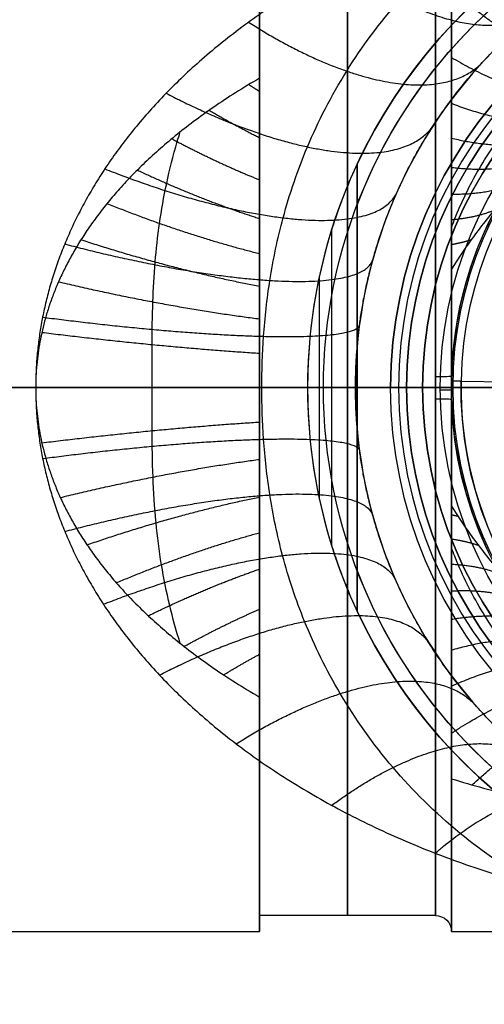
# Model space of a CAD drawing. Header units: centimetres. Extents: x -11 to 25.4, y -15 to 20.7.
# Tile 896 of 1056: x 4.9 to 6.4, y -1.9 to 1.1. Entities that reach past the tile are written whole.
import ezdxf

# ---------------------------------------------------------------- set-up
doc = ezdxf.new("R2010")
doc.units = ezdxf.units.CM
doc.layers.add('Default', color=7, linetype='Continuous', true_color=0x000000)

msp = doc.modelspace()

# ---------------------------------------------------------------- linework, layer by layer
at = {"layer": 'Default'}
for p, q in [((6.3, -0.7582, -1.7907), (6.3, 0.7582, -1.7907)), ((6.005, -0.6982, -4.415), (6.005, 0.6982, -4.415)), ((5.8875, -0.3498, -3.8), (5.8875, 0.3498, -3.8)), ((4.225, 0, -4.95), (6.005, 0, -4.95)), ((4.225, 0, -5), (6.11, 0, -5)), ((5.7, 0, -1.8957), (5.7, 0, -1.65)), ((5.7, 0, 1.65), (5.7, 0, 1.7)), ((6.005, 0, -4.95), (6.005, 0, -3.88)), ((6.16, 0, -5.4), (6.21, 0, -5.4)), ((6.3, 0, 1.7), (6.8, 0, 1.7)), ((6.675, 0, -2.4), (6.3, 0, -2.4)), ((6.4801, 0.0172, -4.1), (6.3302, 0.0197, -4.1)), ((5.85, 0, -3.5), (5.85, 0, -3.8)), ((5.925, 0, -3.8), (5.85, 0, -3.8)), ((5.9, 0, -3.45), (6.405, 0, -3.45)), ((6, 0, -3.3), (6.49, 0, -3.3)), ((6.11, 0, -4.95), (6.135, 0, -4.95)), ((6.16, 0, -5.4), (6.16, 0, -5.05)), ((6.21, 0, -5.4), (6.21, 0, -5.05)), ((6.3, 0, -1.7), (6.3, 0, -2.4)), ((6.305, 0, -3.75), (6.33, 0, -3.75)), ((5.7, -1.6972, -0.0978), (5.7, -1.6471, -0.0978)), ((6.25, -1.65), (5.7, -1.65)), ((4.9, -1.7), (5.7, -1.7)), ((6.3, -1.7), (6.8, -1.7))]:
    msp.add_line(p, q, dxfattribs=at)
for centre, radius, start, end in [((7.5, 0, -5.15), 3.475, 90, 270), ((7.5, 0, -7.45), 3.475, 90, 270), ((7.5, 0, -6.3), 3.475, 90, 270), ((7.5, 0, -6.3), 3.425, 90, 270), ((7.5, 0, -4.95), 3.275, 90, 270), ((7.5, 0, -3.5), 1.65, 0, 180), ((7.5, 0, -3.3), 1.5, 0, 180), ((7.5, 0, -5), 1.39, 90, 180), ((7.5, 0, -4.95), 1.39, 90, 180), ((7.5, 0, -4.95), 1.365, 360, 180), ((7.5, 0, -5.4), 1.34, 90, 270), ((7.5, 0, -5.225), 1.34, 90, 270), ((7.5, 0, -5.225), 1.29, 90, 270), ((7.5, 0, -3.78), 1.2, 359.0364, 179.0364), ((7.5, 0, -4.07), 1.2, 359.0364, 179.0364), ((7.5, 0, -3.75), 1.17, 359.0364, 179.0364), ((7.5, 0, -4.1), 1.17, 359.0364, 179.0364), ((7.5, 0, -3.8), 1.65, 162.6586, 180), ((7.5, 0, -3.8), 1.65, 180, 197.3414), ((7.5, 0, -3.78), 1.2, 179.0364, 359.0364), ((7.5, 0, -3.75), 1.17, 179.0364, 359.0364), ((7.5, 0, -3.5), 1.65, 180, 360), ((7.5, 0, -3.3), 1.5, 180, 0), ((7.5, 0, -4.95), 1.365, 180, 360), ((7.5, 0, -4.95), 3.275, 192.8571, 270), ((7.5, 0, -5), 3.275, 192.8571, 270)]:
    msp.add_arc(centre, radius, start, end, dxfattribs=at)
at = {"layer": 'Default', "extrusion": (0, 0, -1)}
for centre, radius, start, end in [((-7.5, 0, 7.45), 3.425, 270, 90), ((-7.5, 0, 5.15), 3.425, 270, 90), ((-7.5, 0, 5), 3.275, 270, 90), ((-7.5, 0, 4.2), 1.65, 25.0335, 154.9665), ((-7.5, 0, 3.45), 1.6, 0, 180), ((-7.5, 0, 4.95), 1.6, 20.8726, 159.1274), ((-7.5, 0, 5), 1.39, 270, 90), ((-7.5, 0, 4.95), 1.39, 270, 90), ((-7.5, 0, 5.05), 1.34, 270, 90), ((-7.5, 0, 5.4), 1.29, 270, 90), ((-7.5, 0, 5.05), 1.29, 270, 90), ((-7.5, 0, 4.82), 1.235, 0, 180), ((-7.5, 0, 3.79), 1.235, 0, 180), ((-7.5, 0, 4.305), 1.235, 0, 180), ((-7.5, 0, 3.925), 1.2, 0.9636, 180.9636), ((-7.5, 0, 3.75), 1.195, 0, 180), ((-7.5, 0, 4.07), 1.2, 180.9636, 0.9636), ((-7.5, 0, 3.925), 1.2, 180.9636, 0.9636), ((-7.5, 0, 4.1), 1.17, 180.9636, 0.9636), ((-7.5, 0, 3.45), 1.6, 180, 0), ((-7.5, 0, 4.82), 1.235, 180, 0), ((-7.5, 0, 3.79), 1.235, 180, 0), ((-7.5, 0, 4.305), 1.235, 180, 0), ((-7.5, 0, 3.75), 1.195, 180, 0), ((-7.5, 0, 4.95), 1.6, 200.8726, 339.1274), ((-7.5, 0, 4.2), 1.65, 205.0335, 334.9665)]:
    msp.add_arc(centre, radius, start, end, dxfattribs=at)
at = {"layer": 'Default', "extrusion": (-1, 0, 0)}
for centre, radius, start, end in [((0, 0, -5.7), 1.7, 90, 235.3307), ((0, 0, -5.975), 1.65, 90, 270), ((0, 0, -6.25), 1.65, 90, 270), ((0, 0, -5.975), 1.65, 270, 90), ((0, 0, -6.25), 1.65, 270, 90), ((0, 0, -5.7), 1.7, 304.6686, 90), ((0, 0, -6.3), 1.7, 270, 315.9776), ((0, 0, -6.3), 1.7, 270.0708, 89.7816)]:
    msp.add_arc(centre, radius, start, end, dxfattribs=at)
at = {"layer": 'Default', "extrusion": (1, 0, 0)}
for centre, radius, start, end in [((0, 0, 6.3), 1.7, 315.9774, 90), ((0, 0, 5.7), 1.65, 270, 90), ((0, 0, 6.3), 1.7, 270, 315.9774), ((0, 0, 5.7), 1.65, 90, 270), ((0, 0, 6.3), 1.7, 90, 224.0224)]:
    msp.add_arc(centre, radius, start, end, dxfattribs=at)
at = {"layer": 'Default', "extrusion": (4.61555e-08, -1.60656e-08, 1)}
msp.add_arc((7.5, 0, -4.9), 1.65, 25.0335, 154.9665, dxfattribs=at)
at = {"layer": 'Default', "extrusion": (0, 0.999776, 0.021164)}
msp.add_arc((-6.25, -1.7), 0.05, 90, 180, dxfattribs=at)
at = {"layer": 'Default', "extrusion": (7.91182e-07, -1, 5.23418e-07)}
msp.add_arc((5, -3.05, 0), 1.35, 58.7671, 90, dxfattribs=at)
at = {"layer": 'Default', "extrusion": (1.03851e-07, -1, 1.03901e-07)}
msp.add_arc((5, -3.05, 0), 1, 360, 90, dxfattribs=at)
at = {"layer": 'Default', "extrusion": (0, 1, 0)}
for centre, radius, start, end in [((-5.925, -3.88), 0.08, 90, 180), ((-6.11, -5.05), 0.05, 90, 180), ((-6.11, -5.05), 0.1, 90, 180), ((-6.25, -1.7), 0.05, 90, 180), ((-6.25, 1.7), 0.05, 180, 270)]:
    msp.add_arc(centre, radius, start, end, dxfattribs=at)
at = {"layer": 'Default', "extrusion": (0, -1, 0)}
msp.add_arc((6.305, -3.79), 0.04, 90, 180, dxfattribs=at)
at = {"layer": 'Default', "extrusion": (0.006398, -0.99998, 0)}
msp.add_arc((6.3048, -3.79, 0.048), 0.04, 90, 180, dxfattribs=at)
at = {"layer": 'Default', "extrusion": (0, -0.999776, -0.021164)}
msp.add_arc((6.25, 1.7), 0.05, 270, 0, dxfattribs=at)
at = {"layer": 'Default', "extrusion": (4.6091e-08, 1.34296e-09, 1)}
msp.add_arc((7.5, 0, -4.9), 1.65, 205.0335, 334.9665, dxfattribs=at)
at = {"layer": 'Default', "extrusion": (0, 0.021164, -0.999776)}
msp.add_arc((-6.25, -1.7), 0.05, 90, 180, dxfattribs=at)
at = {"layer": 'Default'}
for points, degree in [([(10, 0, -2.05), (10, 0.0158, -2.05), (9.9993, 0.0476, -2.0496), (9.9963, 0.0953, -2.048), (9.9912, 0.1432, -2.0452), (9.9841, 0.1913, -2.0412), (9.9748, 0.2397, -2.0361), (9.9633, 0.2883, -2.0298), (9.9495, 0.3372, -2.0223), (9.9334, 0.3865, -2.0134), (9.9147, 0.4363, -2.0033), (9.8934, 0.4864, -1.9917), (9.8693, 0.5371, -1.9786), (9.8422, 0.5883, -1.964), (9.812, 0.64, -1.9478), (9.7786, 0.6922, -1.9299), (9.7417, 0.7447, -1.9102), (9.701, 0.7977, -1.8887), (9.6561, 0.8512, -1.8652), (9.6071, 0.9051, -1.8397), (9.5537, 0.9589, -1.8122), (9.4958, 1.0127, -1.7827), (9.433, 1.0663, -1.7512), (9.3653, 1.1196, -1.7177), (9.2923, 1.1723, -1.6822), (9.2142, 1.2239, -1.645), (9.1311, 1.2742, -1.6063), (9.0432, 1.3228, -1.5665), (8.9509, 1.3692, -1.5261), (8.8549, 1.4129, -1.4857), (8.7562, 1.4535, -1.446), (8.6558, 1.4907, -1.4075), (8.5544, 1.5242, -1.3712), (8.4533, 1.5539, -1.3373), (8.3536, 1.5799, -1.3064), (8.2555, 1.6023, -1.2789), (8.1595, 1.6212, -1.2547), (8.0657, 1.6372, -1.2338), (7.9741, 1.6502, -1.2163), (7.8846, 1.6607, -1.2019), (7.7969, 1.6687, -1.1907), (7.7109, 1.6746, -1.1824), (7.6261, 1.6785, -1.1769), (7.5421, 1.6804, -1.1742), (7.4584, 1.6804, -1.1742), (7.3744, 1.6785, -1.1769), (7.2896, 1.6747, -1.1823), (7.2036, 1.6688, -1.1907), (7.1159, 1.6607, -1.2019), (7.0264, 1.6503, -1.2162), (6.9348, 1.6372, -1.2337), (6.841, 1.6213, -1.2546), (6.7449, 1.6023, -1.2788), (6.6469, 1.58, -1.3063), (6.5471, 1.5541, -1.3372), (6.4461, 1.5243, -1.371), (6.3447, 1.4908, -1.4074), (6.2441, 1.4536, -1.4459), (6.1453, 1.4129, -1.4857), (6.0491, 1.3692, -1.5261), (5.9568, 1.3227, -1.5666), (5.869, 1.2742, -1.6063), (5.786, 1.224, -1.6449), (5.7079, 1.1724, -1.6821), (5.6348, 1.1196, -1.7177), (5.5668, 1.0662, -1.7513), (5.5039, 1.0125, -1.7829), (5.446, 0.9587, -1.8123), (5.3928, 0.9049, -1.8398), (5.3438, 0.8511, -1.8653), (5.299, 0.7976, -1.8888), (5.2583, 0.7447, -1.9102), (5.2214, 0.6922, -1.9299), (5.188, 0.64, -1.9478), (5.1578, 0.5883, -1.964), (5.1307, 0.5371, -1.9786), (5.1066, 0.4864, -1.9917), (5.0853, 0.4362, -2.0033), (5.0666, 0.3865, -2.0134), (5.0505, 0.3372, -2.0223), (5.0367, 0.2883, -2.0298), (5.0252, 0.2397, -2.0361), (5.0159, 0.1913, -2.0412), (5.0088, 0.1432, -2.0452), (5.0037, 0.0953, -2.048), (5.0007, 0.0476, -2.0496), (5, 0.0158, -2.05), (5, 0, -2.05)], 3), ([(6, 0, -3.05), (6, 0.0145, -3.05), (6.0004, 0.0436, -3.0494), (6.0023, 0.0875, -3.0468), (6.0056, 0.1315, -3.0424), (6.0101, 0.1757, -3.0362), (6.016, 0.2202, -3.0282), (6.0233, 0.2649, -3.0182), (6.0321, 0.31, -3.0062), (6.0425, 0.3556, -2.9922), (6.0545, 0.4017, -2.9759), (6.0683, 0.4483, -2.9574), (6.0839, 0.4955, -2.9365), (6.1015, 0.5433, -2.9129), (6.1214, 0.5919, -2.8865), (6.1435, 0.6409, -2.8573), (6.168, 0.6906, -2.825), (6.1953, 0.7409, -2.7894), (6.2255, 0.7917, -2.7503), (6.2587, 0.8429, -2.7077), (6.2952, 0.8944, -2.6615), (6.3352, 0.9459, -2.6117), (6.3787, 0.9971, -2.5582), (6.426, 1.048, -2.501), (6.4771, 1.098, -2.4408), (6.5316, 1.1463, -2.3783), (6.5889, 1.1924, -2.3144), (6.6487, 1.2358, -2.2502), (6.7097, 1.2756, -2.1875), (6.7705, 1.3113, -2.128), (6.8298, 1.3425, -2.0731), (6.8871, 1.3695, -2.0233), (6.9418, 1.3927, -1.9789), (6.9932, 1.4121, -1.9401), (7.0417, 1.4286, -1.9063), (7.0875, 1.4424, -1.8771), (7.1309, 1.4541, -1.8519), (7.1721, 1.4639, -1.8302), (7.2114, 1.4721, -1.8118), (7.2489, 1.479, -1.7962), (7.2852, 1.4847, -1.7831), (7.3203, 1.4893, -1.7723), (7.3544, 1.493, -1.7636), (7.3876, 1.4959, -1.7569), (7.4201, 1.498, -1.7519), (7.4524, 1.4994, -1.7487), (7.4843, 1.5, -1.7471), (7.5162, 1.5, -1.7471), (7.5481, 1.4993, -1.7487), (7.5803, 1.498, -1.752), (7.6129, 1.4959, -1.757), (7.6461, 1.493, -1.7638), (7.6803, 1.4893, -1.7725), (7.7154, 1.4846, -1.7833), (7.7516, 1.4789, -1.7964), (7.7893, 1.472, -1.8121), (7.8288, 1.4637, -1.8307), (7.8704, 1.4538, -1.8526), (7.9139, 1.442, -1.878), (7.9597, 1.4281, -1.9073), (8.0083, 1.4116, -1.9412), (8.0598, 1.392, -1.9801), (8.1145, 1.3688, -2.0246), (8.1717, 1.3417, -2.0745), (8.2308, 1.3105, -2.1292), (8.2913, 1.275, -2.1886), (8.3522, 1.2352, -2.2511), (8.4119, 1.1918, -2.3152), (8.4692, 1.1456, -2.3792), (8.5235, 1.0974, -2.4415), (8.5745, 1.0475, -2.5016), (8.6218, 0.9965, -2.5588), (8.6654, 0.9452, -2.6123), (8.7052, 0.8938, -2.6621), (8.7416, 0.8424, -2.7082), (8.7748, 0.7913, -2.7507), (8.8048, 0.7406, -2.7896), (8.832, 0.6904, -2.8251), (8.8566, 0.6408, -2.8573), (8.8787, 0.5918, -2.8865), (8.8985, 0.5433, -2.9129), (8.9161, 0.4955, -2.9364), (8.9317, 0.4483, -2.9574), (8.9455, 0.4017, -2.9759), (8.9575, 0.3556, -2.9922), (8.9679, 0.31, -3.0062), (8.9767, 0.2649, -3.0182), (8.984, 0.2202, -3.0282), (8.9899, 0.1757, -3.0362), (8.9944, 0.1315, -3.0424), (8.9977, 0.0875, -3.0468), (8.9996, 0.0436, -3.0494), (9, 0.0145, -3.05), (9, 0, -3.05)], 3), ([(5.7, 0.967, -1.3982), (5.674, 0.952, -1.4086), (5.6241, 0.9218, -1.4287), (5.5557, 0.8766, -1.4569), (5.493, 0.8314, -1.4831), (5.4355, 0.7865, -1.5074), (5.3829, 0.7417, -1.5299), (5.3351, 0.6976, -1.5505), (5.2918, 0.6539, -1.5694), (5.2525, 0.6109, -1.5866), (5.2171, 0.5686, -1.6023), (5.1852, 0.5269, -1.6165), (5.1565, 0.4859, -1.6293), (5.1309, 0.4456, -1.6407), (5.1081, 0.4059, -1.651), (5.0879, 0.3669, -1.6601), (5.0701, 0.3284, -1.6681), (5.0546, 0.2906, -1.6751), (5.0413, 0.2532, -1.6812), (5.03, 0.2164, -1.6863), (5.0206, 0.1799, -1.6906), (5.013, 0.1436, -1.6941), (5.0072, 0.1076, -1.6967), (5.0031, 0.0716, -1.6986), (5.0006, 0.0358, -1.6997), (5, 0.0119, -1.7), (5, 0, -1.7)], 3), ([(5.7, 0, -1.8957), (5.7, 0.0101, -1.8957), (5.7, 0.0302, -1.8952), (5.7, 0.0606, -1.8929), (5.7, 0.0907, -1.8891), (5.7, 0.1204, -1.8839), (5.7, 0.1501, -1.8774), (5.7, 0.1816, -1.8691), (5.7, 0.2165, -1.8583), (5.7, 0.2564, -1.8439), (5.7, 0.3018, -1.8251), (5.7, 0.353, -1.8012), (5.7, 0.4092, -1.7718), (5.7, 0.4678, -1.7383), (5.7, 0.5264, -1.7023), (5.7, 0.5822, -1.6662), (5.7, 0.6371, -1.6294), (5.7, 0.692, -1.5916), (5.7, 0.7466, -1.5533), (5.7, 0.8013, -1.5147), (5.7, 0.8561, -1.4758), (5.7, 0.9113, -1.437), (5.7, 0.9484, -1.4111), (5.7, 0.967, -1.3982)], 3), ([(6.005, 0.6982, -3.88), (6.005, 0.6982, -3.8787), (6.0049, 0.6981, -3.8762), (6.0047, 0.6975, -3.8725), (6.0042, 0.6965, -3.8687), (6.0036, 0.6952, -3.8649), (6.0027, 0.6933, -3.8609), (6.0016, 0.6909, -3.8568), (6.0002, 0.6878, -3.8525), (5.9984, 0.6839, -3.8481), (5.9963, 0.6792, -3.8436), (5.9937, 0.6734, -3.8389), (5.9906, 0.6665, -3.8341), (5.987, 0.6583, -3.8293), (5.9829, 0.6487, -3.8246), (5.9781, 0.6375, -3.82), (5.9727, 0.6244, -3.8156), (5.9666, 0.6093, -3.8115), (5.9598, 0.5919, -3.8078), (5.9522, 0.5719, -3.8046), (5.9439, 0.549, -3.8021), (5.9349, 0.5227, -3.8004), (5.9283, 0.5025, -3.8), (5.925, 0.4918, -3.8)], 3), ([(6.005, 0.6982, -4.9), (6.005, 0.6982, -4.39), (6.005, 0.6982, -3.88)], 2), ([(6.005, -0.6982, -3.88), (6.005, 0, -3.88), (6.005, 0.6982, -3.88)], 2), ([(6.005, 0.6982, -4.9), (6.005, 0.6837, -4.9061), (6.005, 0.6549, -4.918), (6.005, 0.6122, -4.9347), (6.005, 0.584, -4.945), (6.005, 0.5701, -4.95)], 3), ([(6.005, 0.5701, -4.95), (6.005, 0, -4.95), (6.005, -0.5701, -4.95)], 2), ([(5.925, 0.4918, -3.8), (5.925, 0, -3.8), (5.925, -0.4918, -3.8)], 2), ([(6.3, -0.3675, -2.4), (6.3, 0, -2.4), (6.3, 0.3675, -2.4)], 2), ([(-9.9, 0, 2.05), (0.8, 0, 2.05), (11.5, 0, 2.05)], 2), ([(5, 0, -1.7), (-0.175, 0, -1.7), (-5.35, 0, -1.7)], 2), ([(5, 0, -2.05), (0, 0, -2.05), (-5, 0, -2.05)], 2), ([(4.9, 0, 1.7), (5.3, 0, 1.7), (5.7, 0, 1.7)], 2), ([(5, 0, -2.05), (5, -0.0158, -2.05), (5.0007, -0.0476, -2.0496), (5.0037, -0.0953, -2.048), (5.0088, -0.1432, -2.0452), (5.0159, -0.1913, -2.0412), (5.0252, -0.2397, -2.0361), (5.0367, -0.2883, -2.0298), (5.0505, -0.3372, -2.0223), (5.0666, -0.3865, -2.0134), (5.0853, -0.4363, -2.0033), (5.1066, -0.4864, -1.9917), (5.1307, -0.5371, -1.9786), (5.1578, -0.5883, -1.964), (5.188, -0.64, -1.9478), (5.2214, -0.6922, -1.9299), (5.2583, -0.7447, -1.9102), (5.299, -0.7977, -1.8887), (5.3439, -0.8512, -1.8652), (5.3929, -0.9051, -1.8397), (5.4463, -0.9589, -1.8122), (5.5042, -1.0127, -1.7827), (5.567, -1.0663, -1.7512), (5.6347, -1.1196, -1.7177), (5.7077, -1.1723, -1.6822), (5.7858, -1.2239, -1.645), (5.8689, -1.2742, -1.6063), (5.9568, -1.3228, -1.5665), (6.0491, -1.3692, -1.5261), (6.1451, -1.4129, -1.4857), (6.2438, -1.4535, -1.446), (6.3443, -1.4907, -1.4075), (6.4456, -1.5242, -1.3712), (6.5467, -1.5539, -1.3373), (6.6464, -1.5799, -1.3064), (6.7445, -1.6023, -1.2789), (6.8405, -1.6212, -1.2547), (6.9343, -1.6372, -1.2338), (7.0259, -1.6502, -1.2163), (7.1154, -1.6607, -1.2019), (7.2031, -1.6687, -1.1907), (7.2891, -1.6746, -1.1824), (7.3739, -1.6785, -1.1769), (7.4579, -1.6804, -1.1742), (7.5416, -1.6804, -1.1742), (7.6256, -1.6785, -1.1769), (7.7104, -1.6747, -1.1823), (7.7964, -1.6688, -1.1907), (7.8841, -1.6607, -1.2019), (7.9736, -1.6503, -1.2162), (8.0652, -1.6372, -1.2337), (8.159, -1.6213, -1.2546), (8.2551, -1.6023, -1.2788), (8.3531, -1.58, -1.3063), (8.4528, -1.5541, -1.3372), (8.5539, -1.5243, -1.371), (8.6553, -1.4908, -1.4074), (8.7559, -1.4536, -1.4459), (8.8547, -1.4129, -1.4857), (8.9509, -1.3692, -1.5261), (9.0432, -1.3227, -1.5666), (9.1309, -1.2742, -1.6063), (9.214, -1.224, -1.6449), (9.2921, -1.1724, -1.6821), (9.3652, -1.1196, -1.7177), (9.4332, -1.0662, -1.7513), (9.4961, -1.0125, -1.7829), (9.554, -0.9587, -1.8123), (9.6072, -0.9049, -1.8398), (9.6562, -0.8511, -1.8653), (9.701, -0.7976, -1.8888), (9.7417, -0.7447, -1.9102), (9.7786, -0.6922, -1.9299), (9.812, -0.64, -1.9478), (9.8422, -0.5883, -1.964), (9.8693, -0.5371, -1.9786), (9.8934, -0.4864, -1.9917), (9.9147, -0.4362, -2.0033), (9.9334, -0.3865, -2.0134), (9.9495, -0.3372, -2.0223), (9.9633, -0.2883, -2.0298), (9.9748, -0.2397, -2.0361), (9.9841, -0.1913, -2.0412), (9.9912, -0.1432, -2.0452), (9.9963, -0.0953, -2.048), (9.9993, -0.0476, -2.0496), (10, -0.0158, -2.05), (10, 0, -2.05)], 3), ([(5.7, -0.967, -1.3982), (5.7, -0.9486, -1.4109), (5.7, -0.9119, -1.4365), (5.7, -0.8572, -1.4751), (5.7, -0.8029, -1.5135), (5.7, -0.749, -1.5517), (5.7, -0.6955, -1.5892), (5.7, -0.642, -1.6261), (5.7, -0.5872, -1.6629), (5.7, -0.5316, -1.699), (5.7, -0.4776, -1.7324), (5.7, -0.4271, -1.7617), (5.7, -0.3815, -1.7864), (5.7, -0.342, -1.8063), (5.7, -0.3063, -1.8229), (5.7, -0.2723, -1.8374), (5.7, -0.2375, -1.8509), (5.7, -0.2017, -1.8631), (5.7, -0.1657, -1.8736), (5.7, -0.1307, -1.8819), (5.7, -0.0978, -1.888), (5.7, -0.0659, -1.8923), (5.7, -0.0339, -1.895), (5.7, -0.0114, -1.8957), (5.7, 0, -1.8957)], 3), ([(6.25, 0, -1.65), (5.975, 0, -1.65), (5.7, 0, -1.65)], 2), ([(5.7, 0, 1.65), (5.975, 0, 1.65), (6.25, 0, 1.65)], 2), ([(5.85, 0, -3.5), (5.85, 0, -3.65), (5.85, 0, -3.8)], 2), ([(9, 0, -3.05), (9, -0.0145, -3.05), (8.9996, -0.0436, -3.0494), (8.9977, -0.0875, -3.0468), (8.9944, -0.1315, -3.0424), (8.9899, -0.1757, -3.0362), (8.984, -0.2202, -3.0282), (8.9767, -0.2649, -3.0182), (8.9679, -0.31, -3.0062), (8.9575, -0.3556, -2.9922), (8.9455, -0.4017, -2.9759), (8.9317, -0.4483, -2.9574), (8.9161, -0.4955, -2.9365), (8.8985, -0.5433, -2.9129), (8.8786, -0.5918, -2.8865), (8.8565, -0.6409, -2.8573), (8.832, -0.6906, -2.825), (8.8047, -0.7409, -2.7894), (8.7745, -0.7917, -2.7503), (8.7413, -0.8429, -2.7077), (8.7048, -0.8944, -2.6615), (8.6648, -0.9459, -2.6117), (8.6213, -0.9971, -2.5582), (8.574, -1.048, -2.501), (8.5229, -1.0979, -2.4408), (8.4684, -1.1463, -2.3783), (8.4111, -1.1924, -2.3144), (8.3513, -1.2358, -2.2502), (8.2903, -1.2756, -2.1875), (8.2295, -1.3113, -2.128), (8.1702, -1.3425, -2.0731), (8.1129, -1.3696, -2.0233), (8.0582, -1.3927, -1.9789), (8.0068, -1.4121, -1.9401), (7.9583, -1.4286, -1.9063), (7.9125, -1.4424, -1.8771), (7.8691, -1.4541, -1.8519), (7.8279, -1.4639, -1.8302), (7.7886, -1.4721, -1.8118), (7.7511, -1.479, -1.7962), (7.7148, -1.4847, -1.7831), (7.6797, -1.4893, -1.7723), (7.6456, -1.493, -1.7636), (7.6124, -1.4959, -1.7569), (7.5799, -1.498, -1.7519), (7.5476, -1.4994, -1.7487), (7.5157, -1.5, -1.7471), (7.4838, -1.5, -1.7471), (7.4519, -1.4993, -1.7487), (7.4197, -1.498, -1.752), (7.3871, -1.4959, -1.757), (7.3539, -1.493, -1.7638), (7.3197, -1.4893, -1.7725), (7.2846, -1.4846, -1.7833), (7.2484, -1.4789, -1.7964), (7.2107, -1.472, -1.8121), (7.1712, -1.4637, -1.8307), (7.1296, -1.4538, -1.8526), (7.0861, -1.442, -1.878), (7.0403, -1.4281, -1.9073), (6.9917, -1.4116, -1.9412), (6.9402, -1.392, -1.9801), (6.8855, -1.3688, -2.0246), (6.8283, -1.3417, -2.0745), (6.7692, -1.3105, -2.1292), (6.7087, -1.275, -2.1886), (6.6478, -1.2352, -2.2511), (6.5881, -1.1918, -2.3152), (6.5308, -1.1456, -2.3792), (6.4765, -1.0974, -2.4415), (6.4255, -1.0475, -2.5016), (6.3782, -0.9965, -2.5588), (6.3346, -0.9452, -2.6123), (6.2948, -0.8938, -2.6621), (6.2584, -0.8424, -2.7082), (6.2252, -0.7913, -2.7507), (6.1952, -0.7406, -2.7896), (6.168, -0.6904, -2.8251), (6.1434, -0.6408, -2.8573), (6.1213, -0.5918, -2.8865), (6.1015, -0.5433, -2.9129), (6.0839, -0.4955, -2.9364), (6.0683, -0.4483, -2.9574), (6.0545, -0.4017, -2.9759), (6.0425, -0.3556, -2.9922), (6.0321, -0.31, -3.0062), (6.0233, -0.2649, -3.0182), (6.016, -0.2202, -3.0282), (6.0101, -0.1757, -3.0362), (6.0056, -0.1315, -3.0424), (6.0023, -0.0875, -3.0468), (6.0004, -0.0436, -3.0494), (6, -0.0145, -3.05), (6, 0, -3.05)], 3), ([(6.3302, 0.0197, -3.75), (6.3152, 0.0199, -3.765), (6.3002, 0.0202, -3.78)], 2), ([(6.3002, 0.0202, -4.07), (6.3002, 0.0202, -3.925), (6.3002, 0.0202, -3.78)], 2), ([(6.3302, 0.0197, -4.1), (6.3152, 0.0199, -4.085), (6.3002, 0.0202, -4.07)], 2), ([(5, 0, -1.7), (5, -0.0119, -1.7), (5.0006, -0.0358, -1.6997), (5.0031, -0.0715, -1.6986), (5.0072, -0.1073, -1.6967), (5.0129, -0.1433, -1.6941), (5.0205, -0.1795, -1.6906), (5.03, -0.216, -1.6864), (5.0413, -0.2531, -1.6812), (5.0547, -0.2907, -1.6751), (5.0702, -0.3288, -1.6681), (5.088, -0.3671, -1.66), (5.1081, -0.4059, -1.651), (5.1308, -0.4454, -1.6408), (5.1563, -0.4856, -1.6293), (5.1849, -0.5266, -1.6166), (5.2169, -0.5684, -1.6024), (5.2524, -0.6108, -1.5867), (5.2916, -0.6538, -1.5695), (5.335, -0.6974, -1.5506), (5.3828, -0.7416, -1.53), (5.4353, -0.7863, -1.5075), (5.4927, -0.8313, -1.4832), (5.5554, -0.8764, -1.457), (5.6239, -0.9217, -1.4288), (5.6739, -0.9519, -1.4086), (5.7, -0.967, -1.3982)], 3), ([(5.85, 0, -3.5), (5.875, 0, -3.475), (5.9, 0, -3.45)], 2), ([(6, 0, -3.3), (6, 0, -3.175), (6, 0, -3.05)], 2), ([(6.135, 0, -4.95), (6.2, 0, -4.885), (6.265, 0, -4.82)], 2), ([(6.265, 0, -3.79), (6.265, 0, -4.305), (6.265, 0, -4.82)], 2), ([(6.3, -1.2224, -1.1814), (6.3, -1.2051, -1.1993), (6.3, -1.1708, -1.2359), (6.3, -1.1205, -1.2926), (6.3, -1.071, -1.3515), (6.3, -1.0221, -1.4126), (6.3, -0.9734, -1.4764), (6.3, -0.9248, -1.5429), (6.3, -0.8751, -1.6138), (6.3, -0.8225, -1.6916), (6.3, -0.768, -1.7751), (6.3, -0.7142, -1.8597), (6.3, -0.6633, -1.9413), (6.3, -0.6176, -2.0151), (6.3, -0.5787, -2.0781), (6.3, -0.5437, -2.1343), (6.3, -0.5105, -2.1871), (6.3, -0.4763, -2.2405), (6.3, -0.4409, -2.2946), (6.3, -0.4045, -2.3482), (6.3, -0.3799, -2.3829), (6.3, -0.3675, -2.4)], 3), ([(6.7431, -0.8658, -2.4), (6.7124, -0.839, -2.4), (6.6545, -0.7865, -2.4), (6.5772, -0.7114, -2.4), (6.5105, -0.6418, -2.4), (6.4534, -0.5776, -2.4), (6.4048, -0.5185, -2.4), (6.3636, -0.464, -2.4), (6.3287, -0.4137, -2.4), (6.309, -0.3825, -2.4), (6.3, -0.3675, -2.4)], 3), ([(5.925, -0.4918, -3.8), (5.9283, -0.5025, -3.8), (5.9349, -0.5227, -3.8004), (5.9439, -0.549, -3.8021), (5.9522, -0.5719, -3.8046), (5.9598, -0.5919, -3.8078), (5.9666, -0.6093, -3.8115), (5.9727, -0.6244, -3.8156), (5.9781, -0.6375, -3.82), (5.9829, -0.6487, -3.8246), (5.987, -0.6583, -3.8293), (5.9906, -0.6665, -3.8341), (5.9937, -0.6735, -3.8389), (5.9963, -0.6792, -3.8436), (5.9984, -0.6839, -3.8481), (6.0002, -0.6878, -3.8525), (6.0016, -0.6909, -3.8568), (6.0027, -0.6933, -3.8609), (6.0036, -0.6952, -3.8649), (6.0042, -0.6965, -3.8687), (6.0047, -0.6975, -3.8725), (6.0049, -0.6981, -3.8762), (6.005, -0.6982, -3.8787), (6.005, -0.6982, -3.88)], 3), ([(6.005, -0.5701, -4.95), (6.005, -0.584, -4.945), (6.005, -0.6122, -4.9347), (6.005, -0.6549, -4.918), (6.005, -0.6837, -4.9061), (6.005, -0.6982, -4.9)], 3), ([(6.005, -0.6982, -3.88), (6.005, -0.6982, -4.39), (6.005, -0.6982, -4.9)], 2)]:
    msp.add_open_spline(points, degree=degree, dxfattribs=at)
for points, knots in [([(5.7071, 0, -2.3429), (5.7071, 0.0533, -2.3429), (5.7109, 0.1644, -2.3334), (5.7303, 0.3412, -2.2879), (5.7717, 0.54, -2.2036), (5.8468, 0.7612, -2.074), (5.9652, 0.9915, -1.9025), (6.126, 1.2086, -1.7087), (6.3197, 1.396, -1.5172), (6.4788, 1.507, -1.3921), (6.5673, 1.5572, -1.3333), (6.5736, 1.5607, -1.3292)], [0.786893, 0.786893, 0.786893, 0.786893, 3.886967, 7.230862, 10.94746, 15.177212, 19.839413, 24.493218, 28.732892, 32.518838, 32.804971, 32.804971, 32.804971, 32.804971]), ([(6.3, 0.3675, -2.4), (6.3, 0.3797, -2.3833), (6.3, 0.4037, -2.3494), (6.3, 0.4392, -2.297), (6.3, 0.4739, -2.2443), (6.3, 0.5072, -2.1922), (6.3, 0.5399, -2.1404), (6.3, 0.5743, -2.085), (6.3, 0.6126, -2.0232), (6.3, 0.6574, -1.9508), (6.3, 0.7074, -1.8704), (6.3, 0.7605, -1.7867), (6.3, 0.8147, -1.7034), (6.3, 0.8689, -1.6228), (6.3, 0.9214, -1.5476), (6.3, 0.972, -1.4783), (6.3, 1.0214, -1.4135), (6.3, 1.0703, -1.3524), (6.3, 1.1194, -1.2938), (6.3, 1.1696, -1.2372), (6.3, 1.2046, -1.1998), (6.3, 1.2224, -1.1814)], [-14.912608, -14.912608, -14.912608, -14.912608, -14.127731, -13.342853, -12.557976, -11.773098, -10.988221, -10.203343, -9.418466, -8.633588, -7.84871, -7.063833, -6.278955, -5.494078, -4.7092, -3.924323, -3.139445, -2.354568, -1.56969, -0.784813, 0, 0, 0, 0]), ([(6.3002, 0.5002, -2.2033), (6.3033, 0.5089, -2.1952), (6.3169, 0.5442, -2.1614), (6.3439, 0.6056, -2.0988), (6.3854, 0.6834, -2.0127), (6.4345, 0.7606, -1.9211), (6.4944, 0.8399, -1.821), (6.5706, 0.9239, -1.7085), (6.6704, 1.013, -1.5823), (6.7997, 1.1025, -1.4489), (6.9454, 1.1753, -1.3359), (7.054, 1.2129, -1.2763), (7.1, 1.2261, -1.2554)], [3.015359, 3.015359, 3.015359, 3.015359, 3.536452, 5.157813, 6.755454, 8.362382, 10.054948, 11.926175, 14.047702, 16.401265, 18.798804, 20.386823, 20.386823, 20.386823, 20.386823]), ([(6.3, 0.3675, -2.4), (6.309, 0.3825, -2.4), (6.3288, 0.4138, -2.4), (6.3637, 0.4641, -2.4), (6.405, 0.5187, -2.4), (6.4536, 0.5778, -2.4), (6.5107, 0.642, -2.4), (6.5774, 0.7117, -2.4), (6.6546, 0.7866, -2.4), (6.7124, 0.839, -2.4), (6.7431, 0.8658, -2.4)], [0, 0, 0, 0, 0.836791, 1.673582, 2.510373, 3.347165, 4.183956, 5.020747, 5.857538, 6.694317, 6.694317, 6.694317, 6.694317]), ([(5.3638, 0, -1.75), (5.3638, 0.0445, -1.7499), (5.3637, 0.1313, -1.744), (5.3654, 0.2614, -1.7189), (5.3722, 0.3883, -1.6819), (5.3859, 0.5125, -1.6363), (5.408, 0.6384, -1.5818), (5.4323, 0.7349, -1.5343), (5.4487, 0.7891, -1.5058), (5.4519, 0.7992, -1.5004)], [0.127815, 0.127815, 0.127815, 0.127815, 2.226811, 4.215381, 5.969319, 7.581118, 9.184749, 10.811951, 11.185846, 11.185846, 11.185846, 11.185846]), ([(5.4519, -0.7992, -1.5004), (5.4394, -0.7594, -1.5216), (5.4166, -0.6763, -1.5638), (5.3914, -0.5498, -1.6211), (5.3741, -0.4146, -1.6734), (5.3656, -0.274, -1.7163), (5.3637, -0.1347, -1.7438), (5.3638, -0.0444, -1.7499), (5.3638, 0, -1.75), (5.3638, 0, -1.75)], [3.370905, 3.370905, 3.370905, 3.370905, 4.837242, 6.457986, 8.185878, 10.178028, 12.334179, 14.429453, 14.429457, 14.429457, 14.429457, 14.429457]), ([(6.5735, -1.5607, -1.3292), (6.5711, -1.5593, -1.3308), (6.4789, -1.5075, -1.3915), (6.3096, -1.3893, -1.5249), (6.1073, -1.188, -1.7289), (5.9491, -0.9645, -1.9244), (5.8389, -0.7403, -2.0871), (5.7696, -0.5308, -2.2077), (5.7302, -0.3397, -2.2882), (5.7109, -0.1648, -2.3333), (5.7071, -0.0536, -2.3429), (5.7071, 0, -2.3429)], [53.837604, 53.837604, 53.837604, 53.837604, 53.947656, 58.056248, 62.686223, 67.464772, 71.883349, 75.806901, 79.405425, 82.739436, 85.855635, 85.855635, 85.855635, 85.855635]), ([(7.1, -1.226, -1.2554), (7.0654, -1.2162, -1.2712), (6.9649, -1.183, -1.3238), (6.8248, -1.1169, -1.4269), (6.6939, -1.0308, -1.5561), (6.5944, -0.9465, -1.6768), (6.5177, -0.8669, -1.7853), (6.4558, -0.7902, -1.8843), (6.4035, -0.7134, -1.9779), (6.3584, -0.6345, -2.0677), (6.3246, -0.563, -2.1428), (6.3067, -0.5179, -2.1867), (6.3001, -0.5002, -2.2033)], [0.224256, 0.224256, 0.224256, 0.224256, 1.419553, 3.849646, 6.129539, 8.147105, 9.936422, 11.592307, 13.214285, 14.859023, 16.526141, 17.594721, 17.594721, 17.594721, 17.594721]), ([(6.3, -1.2224, -1.1814), (6.3332, -1.2325, -1.1709), (6.4, -1.2519, -1.1504), (6.5025, -1.2782, -1.121), (6.6046, -1.3015, -1.0939), (6.7049, -1.3216, -1.0695), (6.7687, -1.3326, -1.0555), (6.8, -1.3377, -1.0491)], [0, 0, 0, 0, 1.061067, 2.122138, 3.183209, 4.244279, 5.30535, 5.30535, 5.30535, 5.30535])]:
    msp.add_open_spline(points, degree=3, knots=knots, dxfattribs=at)
for points, weights in [([(5.9616, 1.3245, -1.5646), (6.2271, 1.1264, -1.7323), (6.4486, 1.0822, -2.0154), (6.577, 1.1824, -2.3279)], [1.0159236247, 0.970462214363, 1.02234389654, 1.17156867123]), ([(6.3213, 1.2288, -1.1747), (6.5718, 1.0052, -1.4087), (6.7983, 0.9289, -1.7407), (6.9578, 1.0142, -2.1075)], [1.0489514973, 0.983017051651, 0.983689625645, 1.05096921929]), ([(5.666, 1.1419, -1.7025), (6.0055, 0.925, -1.848), (6.2767, 0.8867, -2.1655), (6.3996, 1.0193, -2.533)], [1.04049966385, 0.957928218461, 1.00161788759, 1.17156867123]), ([(6.3, 1.0322, -1.4002), (6.5327, 0.8939, -1.6271), (6.7296, 0.8689, -1.9174), (6.8636, 0.9579, -2.2285)], [1.02578447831, 0.984426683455, 0.992821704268, 1.05096954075]), ([(5.6665, 0.9473, -1.4116), (5.6777, 0.9401, -1.4164), (5.6889, 0.9331, -1.4214), (5.7, 0.9262, -1.4265)], [1.00334816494, 1.00395491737, 1.00464413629, 1.00541582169]), ([(5.4081, 0.9202, -1.8319), (5.8261, 0.7017, -1.9416), (6.1455, 0.6695, -2.2937), (6.2449, 0.8214, -2.7255)], [1.07573787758, 0.949251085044, 0.981194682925, 1.17156867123]), ([(6.3001, 0.8886, -1.5947), (6.5072, 0.8077, -1.8097), (6.6745, 0.813, -2.0676), (6.785, 0.9007, -2.3385)], [1.01289778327, 0.987206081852, 0.999896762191, 1.05096982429]), ([(5.5426, 0.867, -1.4623), (5.5954, 0.8359, -1.4807), (5.648, 0.8073, -1.503), (5.7002, 0.7812, -1.5289)], [1.0006214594, 1.00180494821, 1.0046787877, 1.00924297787]), ([(6.3, 0.78, -1.7569), (6.4732, 0.7379, -1.9491), (6.6105, 0.7557, -2.1697), (6.7025, 0.8297, -2.4)], [1.00634054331, 0.991022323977, 1.00345975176, 1.04365282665]), ([(5.4256, 0.7779, -1.5116), (5.5184, 0.7285, -1.537), (5.6104, 0.6855, -1.5737), (5.7002, 0.6494, -1.6209)], [1.00005407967, 0.999465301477, 1.00368414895, 1.01271062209]), ([(6.3, 0.6885, -1.901), (6.4277, 0.6728, -2.054), (6.5312, 0.6904, -2.2232), (6.6063, 0.7394, -2.3999)], [1.00273314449, 0.995029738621, 1.00361045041, 1.02847527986]), ([(5.2163, 0.6837, -1.9326), (5.7047, 0.4904, -2.001), (6.0648, 0.4645, -2.3814), (6.1298, 0.6103, -2.8754)], [1.11328260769, 0.94481943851, 0.964248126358, 1.17156867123]), ([(5.3178, 0.6799, -1.5581), (5.4484, 0.6186, -1.5849), (5.5769, 0.5678, -1.6329), (5.7001, 0.5285, -1.7007)], [1.00146381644, 0.99731797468, 1.00197856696, 1.01544559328]), ([(6.3001, 0.605, -2.0357), (6.3871, 0.6036, -2.1501), (6.4601, 0.6182, -2.2725), (6.5173, 0.6483, -2.4)], [1.00080330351, 0.99779359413, 1.00324116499, 1.01714601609]), ([(5.223, 0.5755, -1.5996), (5.3876, 0.5094, -1.6234), (5.5487, 0.4566, -1.6797), (5.7, 0.419, -1.7659)], [1.00441796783, 0.995644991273, 0.999937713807, 1.01729613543]), ([(6.3002, 0.5252, -2.1639), (6.3518, 0.5294, -2.2396), (6.3971, 0.5396, -2.3186), (6.4355, 0.5556, -2.4)], [1.0000430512, 0.999597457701, 1.00261088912, 1.00908334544]), ([(5.1416, 0.4624, -1.6359), (5.3362, 0.399, -1.6538), (5.5256, 0.3499, -1.7156), (5.7001, 0.3173, -1.8177)], [1.00837572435, 0.99452336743, 0.997853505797, 1.01836613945]), ([(6.3001, 0.4477, -2.2842), (6.3228, 0.4515, -2.322), (6.3439, 0.4566, -2.3607), (6.3633, 0.4629, -2.3999)], [1.00018027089, 1.00062132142, 1.00187167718, 1.00393133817]), ([(5.0909, 0.4491, -2.0002), (5.633, 0.3059, -2.0323), (6.0231, 0.2875, -2.4322), (6.0546, 0.4009, -2.9759)], [1.14463391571, 0.943193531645, 0.952171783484, 1.17156867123]), ([(6.3, 0.3725, -2.3931), (6.3012, 0.3728, -2.3954), (6.3024, 0.3731, -2.3977), (6.3036, 0.3734, -2.4)], [1.00099934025, 1.00106076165, 1.00112501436, 1.00119209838]), ([(5.0713, 0.3309, -1.6675), (5.2924, 0.2788, -1.6778), (5.5065, 0.2394, -1.7429), (5.7003, 0.215, -1.8586)], [1.01297455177, 0.993900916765, 0.995857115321, 1.01884314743]), ([(5.0217, 0.2204, -2.0381), (5.5966, 0.1452, -2.0463), (6.0049, 0.1356, -2.4571), (6.013, 0.1967, -3.0323)], [1.16478009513, 0.942833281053, 0.945096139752, 1.17156867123]), ([(5.019, 0.1728, -1.6912), (5.2602, 0.143, -1.6942), (5.4928, 0.1207, -1.7608), (5.7003, 0.1076, -1.8863)], [1.01715510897, 0.993725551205, 0.994295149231, 1.01886390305]), ([(5, 0, -2.05), (5.5858, 0, -2.05), (6, 0, -2.4642), (6, 0, -3.05)], [1.17157707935, 0.942810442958, 0.942807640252, 1.17156867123]), ([(5.0015, 0, -1.7), (5.2494, 0, -1.7003), (5.488, 0, -1.7671), (5.7, 0, -1.8957)], [1.01869796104, 0.993747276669, 0.993767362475, 1.01875821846]), ([(5, 0, -1.7), (5.0005, 0, -1.7), (5.001, 0, -1.7), (5.0015, 0, -1.7)], [1.01885096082, 1.01879998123, 1.01874910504, 1.01869833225]), ([(5.019, -0.1725, -1.6912), (5.2602, -0.1427, -1.6942), (5.4928, -0.1205, -1.7609), (5.7003, -0.1074, -1.8863)], [1.01716067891, 0.993725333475, 0.994293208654, 1.01886430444]), ([(5.0219, -0.2215, -2.038), (5.5968, -0.146, -2.0463), (6.0049, -0.1363, -2.457), (6.0131, -0.1978, -3.0321)], [1.16471081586, 0.942833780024, 0.945119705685, 1.17156859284]), ([(5.0769, -0.3435, -1.6649), (5.296, -0.29, -1.6759), (5.508, -0.2495, -1.7409), (5.7003, -0.2242, -1.8555)], [1.01255963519, 0.993936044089, 0.996023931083, 1.01882329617]), ([(5.0911, -0.4495, -2.0001), (5.6331, -0.3062, -2.0323), (6.0232, -0.2878, -2.4322), (6.0547, -0.4012, -2.9758)], [1.14458694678, 0.943194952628, 0.952188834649, 1.17156859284]), ([(5.1605, -0.4913, -1.6275), (5.3481, -0.4265, -1.647), (5.5308, -0.376, -1.7077), (5.7, -0.342, -1.8061)], [1.00733245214, 0.994750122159, 0.998361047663, 1.01816522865]), ([(6.3, -0.3968, -2.359), (6.3074, -0.3984, -2.3726), (6.3146, -0.4001, -2.3862), (6.3216, -0.402, -2.4)], [1.00066971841, 1.00096783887, 1.001365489, 1.00186266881]), ([(5.2522, -0.6101, -1.5868), (5.4062, -0.5447, -1.6119), (5.5572, -0.492, -1.6658), (5.7, -0.4534, -1.7464)], [1.0033246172, 0.996127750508, 1.00061528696, 1.01678722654]), ([(6.3001, -0.4729, -2.2457), (6.3316, -0.4774, -2.2958), (6.3601, -0.4841, -2.3473), (6.3858, -0.4932, -2.4)], [1.00004962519, 1.00035935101, 1.00211889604, 1.00532826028]), ([(5.2118, -0.677, -1.935), (5.7021, -0.4847, -2.0022), (6.0632, -0.4591, -2.3833), (6.1271, -0.6043, -2.8789)], [1.11428724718, 0.944743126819, 0.963836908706, 1.17156859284]), ([(6.3002, -0.5517, -2.1216), (6.363, -0.5548, -2.2103), (6.4172, -0.5666, -2.3035), (6.4621, -0.5868, -2.4)], [1.00018693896, 0.999087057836, 1.00284065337, 1.01144772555]), ([(5.3521, -0.713, -1.5433), (5.4705, -0.6549, -1.5701), (5.5873, -0.6059, -1.6147), (5.7, -0.5671, -1.6759)], [1.00080149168, 0.997984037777, 1.00259465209, 1.01463333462]), ([(6.3001, -0.6353, -1.9867), (6.4016, -0.6298, -2.1153), (6.4855, -0.6457, -2.2547), (6.5494, -0.6822, -2.3999)], [1.00136212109, 0.996894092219, 1.00341808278, 1.02093409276]), ([(5.4641, -0.8088, -1.4953), (5.5436, -0.7649, -1.519), (5.6226, -0.726, -1.5511), (5.7001, -0.6924, -1.5912)], [1.00001148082, 1.00024717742, 1.00411194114, 1.01160577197]), ([(5.3872, -0.8982, -1.8427), (5.8122, -0.681, -1.9486), (6.1359, -0.6494, -2.3037), (6.2323, -0.8018, -2.7416)], [1.0793024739, 0.948671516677, 0.979426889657, 1.17156859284]), ([(6.3, -0.7238, -1.8446), (6.4453, -0.6993, -2.0133), (6.562, -0.7174, -2.2023), (6.6439, -0.7756, -2.4)], [1.00393466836, 0.993594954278, 1.00363364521, 1.03405074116]), ([(6.3001, -0.8202, -1.6955), (6.4927, -0.763, -1.9035), (6.6447, -0.7798, -2.1466), (6.7431, -0.8658, -2.3999)], [1.00846433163, 0.988974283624, 1.00314270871, 1.05096960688]), ([(5.5877, -0.8976, -1.4437), (5.6253, -0.8748, -1.4579), (5.6628, -0.8533, -1.4741), (5.7001, -0.8331, -1.4922)], [1.00137349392, 1.00264542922, 1.00480077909, 1.00783954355]), ([(6.3002, -0.9327, -1.5325), (6.5159, -0.8352, -1.7516), (6.6926, -0.832, -2.0193), (6.8105, -0.9204, -2.302)], [1.01630290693, 0.986216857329, 0.997772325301, 1.05096931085]), ([(5.6268, -1.1128, -1.7217), (5.9772, -0.8943, -1.8629), (6.2554, -0.8568, -2.1853), (6.3761, -0.9934, -2.5615)], [1.04491757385, 0.956448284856, 0.998665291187, 1.17156859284]), ([(6.3001, -1.08, -1.341), (6.5397, -0.9208, -1.5707), (6.7457, -0.884, -1.8721), (6.887, -0.973, -2.1974)], [1.0311998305, 0.983814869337, 0.99040458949, 1.05096899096]), ([(6.3646, -1.2414, -1.1614), (6.6044, -1.0219, -1.3961), (6.822, -0.9452, -1.7237), (6.9777, -1.0245, -2.0837)], [1.04504952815, 0.983071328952, 0.98504436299, 1.05096863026]), ([(5.9259, -1.3052, -1.5808), (6.1995, -1.1045, -1.7467), (6.4268, -1.061, -2.0335), (6.5554, -1.1652, -2.3518)], [1.01813829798, 0.968856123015, 1.01999955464, 1.17156859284]), ([(6.2497, -1.4548, -1.4443), (6.4541, -1.2793, -1.6213), (6.6308, -1.2302, -1.8762), (6.7497, -1.2989, -2.1485)], [1.00380523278, 0.984234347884, 1.0401554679, 1.17156859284])]:
    msp.add_rational_spline(points, weights, degree=3, dxfattribs=at)

doc.saveas('drawing.dxf')
